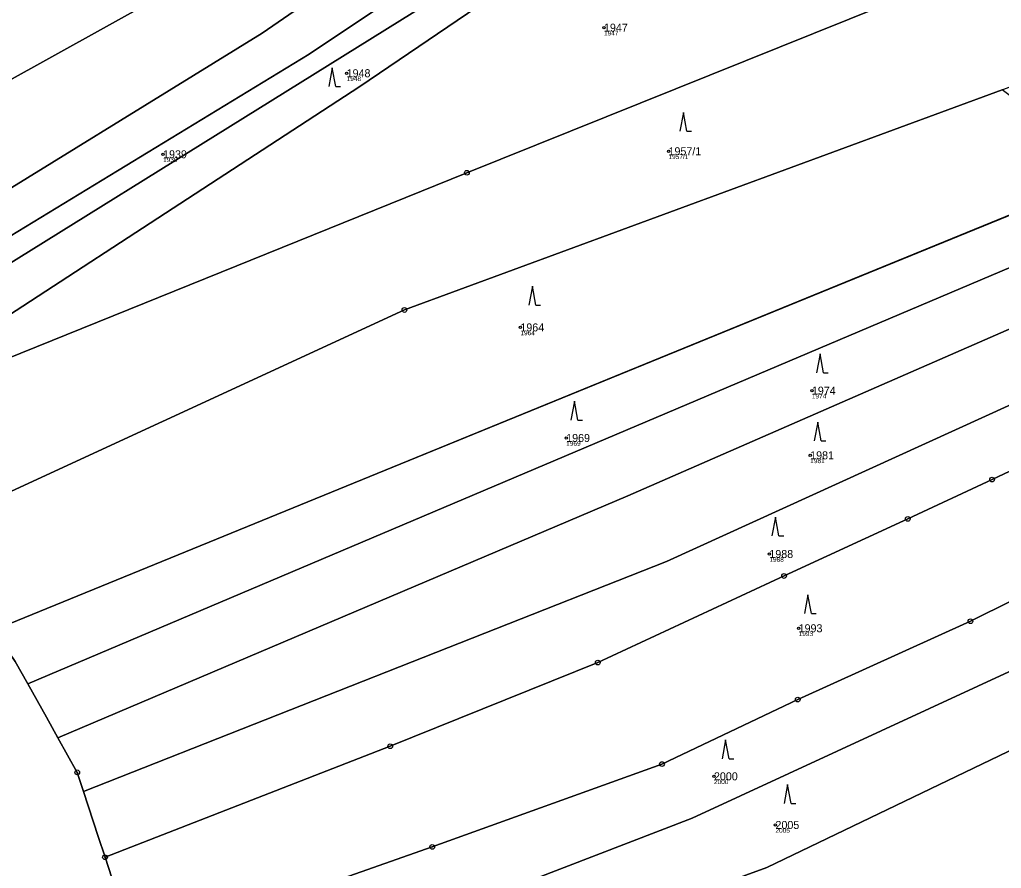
# Model space of a CAD drawing. Extents: x -761891 to -756141, y -1178507 to -1171885.
# Drawn here: x -757867.3 to -757658.8, y -1174410 to -1174229.8 of the extents above; entities that cross this region are included whole.
import ezdxf

# ---------------------------------------------------------------- set-up
doc = ezdxf.new("R2010")
doc.units = 0
for name, color, linetype in [('Definiční body', 7, 'Continuous'), ('Hranice parcel', 7, 'Continuous'), ('Parcelní čísla', 7, 'Continuous'), ('Polygon parcely', 7, 'Continuous'), ('Značky bodu BP', 7, 'Continuous'), ('Značky kultur', 7, 'Continuous')]:
    doc.layers.add(name, color=color, linetype=linetype)

msp = doc.modelspace()

# ---------------------------------------------------------------- linework, layer by layer
at = {"layer": 'Definiční body'}
for centre in [(-757743.18, -1174231.49), (-757797.85, -1174241.17), (-757836.84, -1174258.38), (-757729.47, -1174257.74), (-757760.94, -1174295.14), (-757699.02, -1174308.57), (-757751.21, -1174318.62), (-757699.38, -1174322.3), (-757708.05, -1174343.25), (-757701.83, -1174359.02), (-757719.82, -1174390.45), (-757706.75, -1174400.78)]:
    msp.add_circle(centre, 0.25, dxfattribs=at)
at = {"layer": 'Hranice parcel'}
for p, q in [((-757785.56, -1174291.44), (-757658.58, -1174244.66)), ((-757872.88, -1174359.4), (-757635.06, -1174262.35)), ((-757888.44, -1174338.83), (-757785.56, -1174291.44))]:
    msp.add_line(p, q, dxfattribs=at)
for points in [[(-757935.23, -1174276.37), (-757904.43, -1174262.04), (-757815.93, -1174212.93), (-757749.68, -1174161.29), (-757729.83, -1174149.59), (-757700.22, -1174124.31)], [(-757923.03, -1174296.74), (-757885.5, -1174275.57), (-757815.8, -1174232.68), (-757729.49, -1174173.27), (-757712.57, -1174162.42), (-757678.77, -1174137.51)], [(-757916.63, -1174304.53), (-757805.78, -1174237.15), (-757722.66, -1174181.65), (-757705.65, -1174169.09), (-757670.66, -1174142.5)], [(-757913.07, -1174308.68), (-757777.58, -1174224.36), (-757719.15, -1174184.68), (-757702.25, -1174173.21), (-757664.47, -1174146.31)], [(-757658.95, -1174149.72), (-757698.35, -1174177.87), (-757714.08, -1174189.06), (-757795.03, -1174243.96), (-757906.37, -1174316.49)], [(-757592.4, -1174190.8), (-757639.5, -1174208.9), (-757772.3, -1174262.3), (-757906.37, -1174316.49)], [(-757865.59, -1174370.83), (-757626.54, -1174269.51), (-757603.38, -1174259.69), (-757535.83, -1174231.03)], [(-757859.19, -1174382.26), (-757738.08, -1174330.88), (-757618.99, -1174278.9), (-757595.11, -1174271.83), (-757526.04, -1174239.13)], [(-757853.74, -1174393.67), (-757729.91, -1174344.84), (-757613.52, -1174291.82), (-757588.96, -1174282.85), (-757514.36, -1174249.12)], [(-757836.61, -1174456.52), (-757708.62, -1174409.82), (-757575.08, -1174345.67), (-757553.07, -1174336.53), (-757461.16, -1174294.5)], [(-757604.04, -1174300.78), (-757660.74, -1174327.45), (-757678.65, -1174335.79), (-757704.93, -1174347.92), (-757744.5, -1174366.3), (-757788.6, -1174384.08), (-757849.18, -1174407.64)], [(-757839.12, -1174443.47), (-757724.45, -1174399.36), (-757582.53, -1174333.77), (-757560.57, -1174326.68), (-757569.78, -1174314.58)], [(-757842.65, -1174427.58), (-757779.65, -1174405.43), (-757730.86, -1174387.85), (-757702.02, -1174374.15), (-757665.33, -1174357.53), (-757638.6, -1174344.27), (-757590.02, -1174320.92)], [(-757865.59, -1174370.83), (-757868.24, -1174366.1), (-757872.88, -1174359.4)], [(-757859.19, -1174382.26), (-757861.64, -1174377.88), (-757865.59, -1174370.83)], [(-757853.74, -1174393.67), (-757855.07, -1174389.61), (-757859.19, -1174382.26)], [(-757849.18, -1174407.64), (-757850.63, -1174403.2), (-757853.74, -1174393.67)], [(-757849.18, -1174407.64), (-757844.1, -1174423.16), (-757842.65, -1174427.58)]]:
    msp.add_lwpolyline(points, dxfattribs=at)
at = {"layer": 'Polygon parcely'}
for points in [[(-757904.43, -1174262.04), (-757815.93, -1174212.93), (-757749.68, -1174161.29), (-757729.83, -1174149.59), (-757700.22, -1174124.31), (-757713.4, -1174116.2), (-757741.36, -1174141.1), (-757765.46, -1174155.43), (-757825.93, -1174199), (-757915.41, -1174252.54), (-757939.79, -1174264.56), (-757941.8, -1174265.55), (-757938.86, -1174270.29), (-757936.1, -1174274.92), (-757935.23, -1174276.37)], [(-757729.49, -1174173.27), (-757712.57, -1174162.42), (-757678.77, -1174137.51), (-757685.92, -1174133.11), (-757700.22, -1174124.31), (-757729.83, -1174149.59), (-757749.68, -1174161.29), (-757815.93, -1174212.93), (-757904.43, -1174262.04), (-757935.23, -1174276.37), (-757928.2, -1174288.1), (-757926.5, -1174290.94), (-757925.13, -1174293.24), (-757923.03, -1174296.74), (-757885.5, -1174275.57), (-757815.8, -1174232.68)], [(-757670.66, -1174142.5), (-757678.77, -1174137.51), (-757712.57, -1174162.42), (-757729.49, -1174173.27), (-757815.8, -1174232.68), (-757885.5, -1174275.57), (-757923.03, -1174296.74), (-757922.38, -1174297.83), (-757918.66, -1174302.16), (-757916.63, -1174304.53), (-757805.78, -1174237.15), (-757722.66, -1174181.65), (-757705.65, -1174169.09)], [(-757777.58, -1174224.36), (-757719.15, -1174184.68), (-757702.25, -1174173.21), (-757664.47, -1174146.31), (-757670.66, -1174142.5), (-757705.65, -1174169.09), (-757722.66, -1174181.65), (-757805.78, -1174237.15), (-757916.63, -1174304.53), (-757914.82, -1174306.64), (-757913.07, -1174308.68)], [(-757913.07, -1174308.68), (-757906.37, -1174316.49), (-757795.03, -1174243.96), (-757714.08, -1174189.06), (-757698.35, -1174177.87), (-757658.95, -1174149.72), (-757661.4, -1174148.2), (-757664.47, -1174146.31), (-757702.25, -1174173.21), (-757719.15, -1174184.68), (-757777.58, -1174224.36)], [(-757698.35, -1174177.87), (-757714.08, -1174189.06), (-757795.03, -1174243.96), (-757906.37, -1174316.49), (-757772.3, -1174262.3), (-757639.5, -1174208.9), (-757592.4, -1174190.8), (-757658.95, -1174149.72)], [(-757633.86, -1174234.7), (-757627.25, -1174232), (-757567.36, -1174205.74), (-757568.2, -1174205.2), (-757592.4, -1174190.8), (-757639.5, -1174208.9), (-757772.3, -1174262.3), (-757906.37, -1174316.49), (-757902.4, -1174321.12), (-757889.74, -1174337.31), (-757889.09, -1174338.07), (-757888.44, -1174338.83), (-757785.56, -1174291.44), (-757658.58, -1174244.66), (-757654.9, -1174243.3)], [(-757626.54, -1174269.51), (-757603.38, -1174259.69), (-757535.83, -1174231.03), (-757542.99, -1174224.8), (-757610.33, -1174253.5), (-757635.06, -1174262.35), (-757872.88, -1174359.4), (-757868.24, -1174366.1), (-757865.59, -1174370.83)], [(-757526.04, -1174239.13), (-757535.83, -1174231.03), (-757603.38, -1174259.69), (-757626.54, -1174269.51), (-757865.59, -1174370.83), (-757861.64, -1174377.88), (-757859.19, -1174382.26), (-757738.08, -1174330.88), (-757618.99, -1174278.9), (-757595.11, -1174271.83)], [(-757613.52, -1174291.82), (-757588.96, -1174282.85), (-757514.36, -1174249.12), (-757526.04, -1174239.13), (-757595.11, -1174271.83), (-757618.99, -1174278.9), (-757738.08, -1174330.88), (-757859.19, -1174382.26), (-757855.07, -1174389.61), (-757853.74, -1174393.67), (-757729.91, -1174344.84)], [(-757635.06, -1174262.35), (-757658.58, -1174244.66), (-757785.56, -1174291.44), (-757888.44, -1174338.83), (-757881.29, -1174347.23), (-757875.04, -1174356.27), (-757872.88, -1174359.4)], [(-757849.18, -1174407.64), (-757788.6, -1174384.08), (-757744.5, -1174366.3), (-757704.93, -1174347.92), (-757678.65, -1174335.79), (-757660.74, -1174327.45), (-757604.04, -1174300.78), (-757582.64, -1174293.42), (-757550.73, -1174278.6), (-757504.82, -1174256.85), (-757514.36, -1174249.12), (-757588.96, -1174282.85), (-757613.52, -1174291.82), (-757729.91, -1174344.84), (-757853.74, -1174393.67), (-757850.63, -1174403.2)], [(-757461.16, -1174294.5), (-757471.56, -1174286.51), (-757482.64, -1174277.29), (-757526.4, -1174295.86), (-757569.78, -1174314.58), (-757560.57, -1174326.68), (-757582.53, -1174333.77), (-757724.45, -1174399.36), (-757839.12, -1174443.47), (-757837.57, -1174451.54), (-757836.61, -1174456.52), (-757708.62, -1174409.82), (-757575.08, -1174345.67), (-757553.07, -1174336.53)], [(-757524.8, -1174365.52), (-757426.79, -1174322.38), (-757438.86, -1174312.47), (-757461.16, -1174294.5), (-757553.07, -1174336.53), (-757575.08, -1174345.67), (-757708.62, -1174409.82), (-757836.61, -1174456.52), (-757832.64, -1174477.13), (-757831.66, -1174482.23), (-757829.6, -1174492.92), (-757829.34, -1174494.3), (-757829.79, -1174499.12), (-757675.85, -1174434.02), (-757543.25, -1174371.98)], [(-757842.65, -1174427.58), (-757779.65, -1174405.43), (-757730.86, -1174387.85), (-757702.02, -1174374.15), (-757665.33, -1174357.53), (-757638.6, -1174344.27), (-757590.02, -1174320.92), (-757604.04, -1174300.78), (-757660.74, -1174327.45), (-757678.65, -1174335.79), (-757704.93, -1174347.92), (-757744.5, -1174366.3), (-757788.6, -1174384.08), (-757849.18, -1174407.64), (-757844.1, -1174423.16)], [(-757724.45, -1174399.36), (-757582.53, -1174333.77), (-757560.57, -1174326.68), (-757569.78, -1174314.58), (-757590.02, -1174320.92), (-757638.6, -1174344.27), (-757665.33, -1174357.53), (-757702.02, -1174374.15), (-757730.86, -1174387.85), (-757779.65, -1174405.43), (-757842.65, -1174427.58), (-757841.49, -1174431.14), (-757840.04, -1174438.69), (-757839.12, -1174443.47)]]:
    msp.add_lwpolyline(points, close=True, dxfattribs=at)
msp.add_lwpolyline([(-757844.1, -1174423.16), (-757849.18, -1174407.64), (-757850.63, -1174403.2), (-757853.74, -1174393.67), (-757855.07, -1174389.61), (-757859.19, -1174382.26), (-757861.64, -1174377.88), (-757865.59, -1174370.83), (-757868.24, -1174366.1)], dxfattribs=at)
at = {"layer": 'Značky bodu BP'}
for centre, radius in [((-757772.3, -1174262.3), 0.5), ((-757772.3, -1174262.3), 0.0303), ((-757785.56, -1174291.44), 0.5), ((-757785.56, -1174291.44), 0.0303), ((-757660.74, -1174327.45), 0.5), ((-757660.74, -1174327.45), 0.0303), ((-757678.65, -1174335.79), 0.5), ((-757678.65, -1174335.79), 0.0303), ((-757704.93, -1174347.92), 0.5), ((-757704.93, -1174347.92), 0.0303), ((-757665.33, -1174357.53), 0.5), ((-757665.33, -1174357.53), 0.0303), ((-757744.5, -1174366.3), 0.5), ((-757744.5, -1174366.3), 0.0303), ((-757702.02, -1174374.15), 0.5), ((-757702.02, -1174374.15), 0.0303), ((-757788.6, -1174384.08), 0.5), ((-757788.6, -1174384.08), 0.0303), ((-757730.86, -1174387.85), 0.5), ((-757730.86, -1174387.85), 0.0303), ((-757855.07, -1174389.61), 0.5), ((-757855.07, -1174389.61), 0.0303), ((-757779.65, -1174405.43), 0.5), ((-757779.65, -1174405.43), 0.0303), ((-757849.18, -1174407.64), 0.5), ((-757849.18, -1174407.64), 0.0303)]:
    msp.add_circle(centre, radius, dxfattribs=at)
at = {"layer": 'Značky kultur'}
for p, q in [((-757800.9, -1174240), (-757801.65, -1174244)), ((-757800.15, -1174244), (-757800.9, -1174240)), ((-757800.15, -1174244), (-757799.15, -1174244)), ((-757726.31, -1174249.5), (-757727.06, -1174253.5)), ((-757725.56, -1174253.5), (-757726.31, -1174249.5)), ((-757725.56, -1174253.5), (-757724.56, -1174253.5)), ((-757758.4, -1174286.39), (-757759.15, -1174290.39)), ((-757757.65, -1174290.39), (-757758.4, -1174286.39)), ((-757757.65, -1174290.39), (-757756.65, -1174290.39)), ((-757697.28, -1174300.78), (-757698.03, -1174304.78)), ((-757696.53, -1174304.78), (-757697.28, -1174300.78)), ((-757696.53, -1174304.78), (-757695.53, -1174304.78)), ((-757749.47, -1174310.82), (-757750.22, -1174314.82)), ((-757748.72, -1174314.82), (-757749.47, -1174310.82)), ((-757748.72, -1174314.82), (-757747.72, -1174314.82)), ((-757697.78, -1174315.25), (-757698.53, -1174319.25)), ((-757697.03, -1174319.25), (-757697.78, -1174315.25)), ((-757697.03, -1174319.25), (-757696.03, -1174319.25)), ((-757706.76, -1174335.41), (-757707.51, -1174339.41)), ((-757706.01, -1174339.41), (-757706.76, -1174335.41)), ((-757706.01, -1174339.41), (-757705.01, -1174339.41)), ((-757699.85, -1174351.89), (-757700.6, -1174355.89)), ((-757699.1, -1174355.89), (-757699.85, -1174351.89)), ((-757699.1, -1174355.89), (-757698.1, -1174355.89)), ((-757717.34, -1174382.72), (-757718.09, -1174386.72)), ((-757716.59, -1174386.72), (-757717.34, -1174382.72)), ((-757716.59, -1174386.72), (-757715.59, -1174386.72)), ((-757704.17, -1174392.22), (-757704.92, -1174396.22)), ((-757703.42, -1174396.22), (-757704.17, -1174392.22)), ((-757703.42, -1174396.22), (-757702.42, -1174396.22))]:
    msp.add_line(p, q, dxfattribs=at)

# ---------------------------------------------------------------- texts
at = {"layer": 'Definiční body'}
for s, p in [('1947', (-757743.18, -1174233.15)), ('1948', (-757797.85, -1174242.83)), ('1939', (-757836.84, -1174260.04)), ('1957/1', (-757729.47, -1174259.4)), ('1964', (-757760.94, -1174296.8)), ('1974', (-757699.02, -1174310.23)), ('1969', (-757751.21, -1174320.28)), ('1981', (-757699.38, -1174323.96)), ('1988', (-757708.05, -1174344.91)), ('1993', (-757701.83, -1174360.68)), ('2000', (-757719.82, -1174392.11)), ('2005', (-757706.75, -1174402.44))]:
    msp.add_text(s, height=1, dxfattribs=at).set_placement(p)
at = {"layer": 'Parcelní čísla'}
for s, p in [('1947', (-757743.18, -1174232.34)), ('1948', (-757797.85, -1174242.02)), ('1957/1', (-757729.47, -1174258.59)), ('1939', (-757836.84, -1174259.23)), ('1964', (-757760.94, -1174295.99)), ('1974', (-757699.02, -1174309.42)), ('1969', (-757751.21, -1174319.47)), ('1981', (-757699.38, -1174323.15)), ('1988', (-757708.05, -1174344.1)), ('1993', (-757701.83, -1174359.87)), ('2000', (-757719.82, -1174391.3)), ('2005', (-757706.75, -1174401.63))]:
    msp.add_text(s, height=1.7, dxfattribs=at).set_placement(p)

doc.saveas('drawing.dxf')
